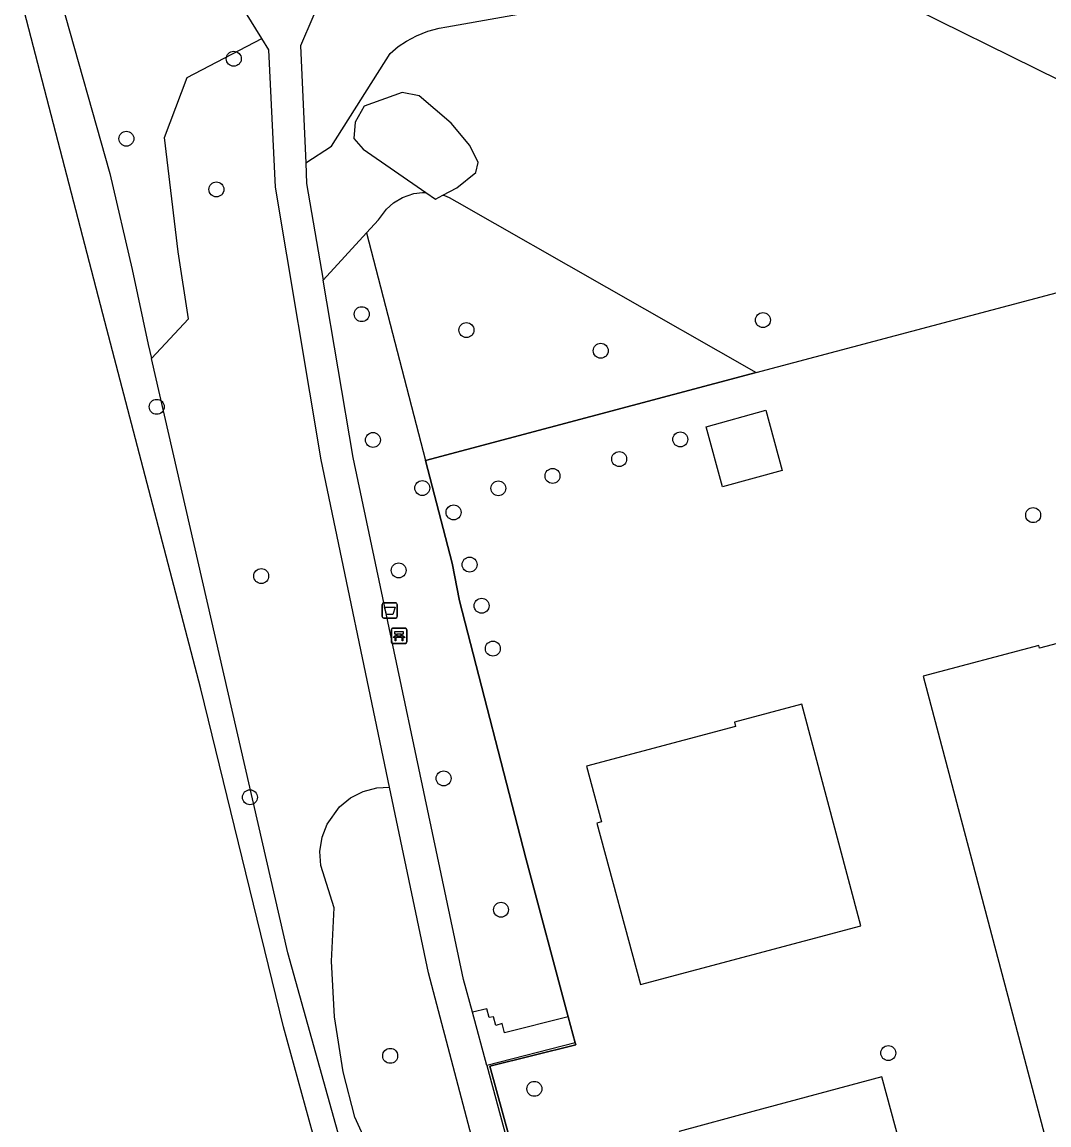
# Model space of a CAD drawing. Extents: x 159053 to 160041, y 380450 to 381422.
# Drawn here: x 159194 to 159261.2, y 380642.3 to 380714.5 of the extents above; entities that cross this region are included whole.
import ezdxf

# ---------------------------------------------------------------- set-up
doc = ezdxf.new("R2010")
doc.units = 0
for name, color, linetype in [('IMGEO_Afvalbak', 7, 'Continuous'), ('IMGEO_Bank', 7, 'Continuous'), ('IMGEO_Boom', 7, 'Continuous'), ('IMGEO_Groenvoorziening', 7, 'Continuous'), ('IMGEO_Hek', 7, 'Continuous'), ('IMGEO_Meer_plas_ven_vijver', 7, 'Continuous'), ('IMGEO_Pand', 7, 'Continuous'), ('IMGEO_Voetpad_halfverhard', 7, 'Continuous'), ('IMGEO_Voetpad_open', 7, 'Continuous'), ('IMGEO_Waterloop', 7, 'Continuous')]:
    doc.layers.add(name, color=color, linetype=linetype)

msp = doc.modelspace()

# ---------------------------------------------------------------- linework, layer by layer
at = {"layer": 'IMGEO_Afvalbak'}
for p, q in [((159217.557, 380675.622), (159217.557, 380676.422)), ((159217.557, 380676.422), (159217.557, 380675.622)), ((159217.657, 380676.522), (159218.447, 380676.522)), ((159218.447, 380676.522), (159217.657, 380676.522)), ((159218.547, 380676.422), (159218.547, 380675.622)), ((159218.547, 380675.622), (159218.547, 380676.422)), ((159218.447, 380675.522), (159217.657, 380675.522)), ((159217.657, 380675.522), (159218.447, 380675.522))]:
    msp.add_line(p, q, dxfattribs=at)
msp.add_lwpolyline([(159217.7, 380676.236), (159218.404, 380676.236), (159218.255, 380675.766), (159217.849, 380675.766), (159217.7, 380676.236)], dxfattribs=at)
for centre, start, end in [((159217.657, 380676.422), 90, 180), ((159217.657, 380676.422), 90, 180), ((159218.447, 380676.422), 0, 90), ((159218.447, 380676.422), 360, 90), ((159217.657, 380675.622), 180, 270), ((159217.657, 380675.622), 180, 270), ((159218.447, 380675.622), 270, 0), ((159218.447, 380675.622), 270, 0)]:
    msp.add_arc(centre, 0.1, start, end, dxfattribs=at)
at = {"layer": 'IMGEO_Bank'}
for p, q in [((159218.16, 380673.933), (159218.16, 380674.774)), ((159218.16, 380674.774), (159218.16, 380673.933)), ((159218.235, 380674.858), (159219.076, 380674.858)), ((159219.076, 380674.858), (159218.235, 380674.858)), ((159218.857, 380674.256), (159218.464, 380674.256)), ((159218.469, 380674.364), (159218.469, 380674.47)), ((159218.513, 380674.47), (159218.513, 380674.364)), ((159218.801, 380674.476), (159218.519, 380674.476)), ((159218.519, 380674.358), (159218.801, 380674.358)), ((159218.807, 380674.364), (159218.807, 380674.47)), ((159218.851, 380674.47), (159218.851, 380674.364)), ((159219.16, 380674.783), (159219.16, 380673.942)), ((159219.16, 380673.942), (159219.16, 380674.783)), ((159219.085, 380673.858), (159218.244, 380673.858)), ((159218.244, 380673.858), (159219.085, 380673.858))]:
    msp.add_line(p, q, dxfattribs=at)
for points in [[(159218.407, 380674.256), (159218.265, 380674.256), (159218.377, 380674.358), (159218.463, 380674.358)], [(159218.463, 380674.476), (159218.377, 380674.476), (159218.377, 380674.637), (159218.94, 380674.637), (159218.94, 380674.476), (159218.857, 380674.476)], [(159218.457, 380674.249), (159218.457, 380674.042), (159218.414, 380674.042), (159218.414, 380674.249)], [(159218.857, 380674.358), (159218.94, 380674.358), (159219.052, 380674.256), (159218.913, 380674.256)], [(159218.907, 380674.249), (159218.907, 380674.042), (159218.863, 380674.042), (159218.863, 380674.249)]]:
    msp.add_lwpolyline(points, dxfattribs=at)
for centre, radius, start, end in [((159218.238, 380674.78), 0.0779, 92.4484, 184.28452), ((159218.238, 380674.78), 0.0779, 92.4484, 184.28452), ((159218.407, 380674.249), 0.00671, 2.89567, 87.10433), ((159218.464, 380674.249), 0.00671, 92.89567, 177.10433), ((159218.462, 380674.469), 0.00671, 2.89567, 87.10433), ((159218.462, 380674.365), 0.00671, 272.89567, 357.10433), ((159218.519, 380674.469), 0.00671, 92.89567, 177.10433), ((159218.519, 380674.365), 0.00671, 182.89567, 267.10433), ((159218.801, 380674.469), 0.00671, 2.89567, 87.10433), ((159218.801, 380674.365), 0.00671, 272.89567, 357.10433), ((159218.858, 380674.469), 0.00671, 92.89567, 177.10433), ((159218.858, 380674.365), 0.00671, 182.89567, 267.10433), ((159218.856, 380674.249), 0.00671, 2.89567, 87.10433), ((159218.913, 380674.249), 0.00671, 92.89567, 177.10433), ((159219.082, 380674.78), 0.0779, 2.4484, 94.28452), ((159219.082, 380674.78), 0.0779, 2.4484, 94.28452), ((159218.238, 380673.936), 0.0779, 182.4484, 274.28452), ((159218.238, 380673.936), 0.0779, 182.4484, 274.28452), ((159219.082, 380673.936), 0.0779, 272.4484, 4.28452), ((159219.082, 380673.936), 0.0779, 272.4484, 4.28452)]:
    msp.add_arc(centre, radius, start, end, dxfattribs=at)
at = {"layer": 'IMGEO_Boom'}
for centre in [(159207.839, 380712.142), (159200.804, 380706.91), (159206.7, 380703.587), (159216.219, 380695.422), (159242.489, 380695.033), (159223.076, 380694.38), (159231.871, 380693.025), (159202.792, 380689.355), (159216.951, 380687.186), (159237.076, 380687.222), (159233.077, 380685.935), (159228.711, 380684.832), (159220.179, 380684.039), (159225.163, 380684.019), (159222.23, 380682.442), (159260.188, 380682.265), (159223.279, 380679.027), (159209.633, 380678.273), (159218.635, 380678.646), (159224.068, 380676.329), (159224.804, 380673.525), (159221.577, 380665.026), (159208.896, 380663.792), (159225.338, 380656.426), (159250.696, 380647.043), (159218.08, 380646.862), (159227.523, 380644.703)]:
    msp.add_circle(centre, 0.489, dxfattribs=at)
at = {"layer": 'IMGEO_Groenvoorziening'}
for points in [[(159212.548, 380705.319), (159214.248, 380706.425), (159218.079, 380712.493), (159218.606, 380712.937), (159219.139, 380713.3), (159219.799, 380713.655), (159220.544, 380713.949), (159221.288, 380714.144), (159221.795, 380714.226), (159246.109, 380718.558), (159266.654, 380708.405), (159277.16, 380725.585)], [(159196.515, 380716.012), (159199.711, 380704.641), (159201.179, 380698.341), (159202.234, 380693.433), (159202.443, 380692.522)], [(159202.443, 380692.522), (159204.882, 380695.123), (159204.192, 380699.494), (159203.29, 380706.996), (159204.79, 380710.907), (159209.683, 380713.467)], [(159216.538, 380700.754), (159217.32, 380701.607), (159217.83, 380702.291), (159218.303, 380702.707), (159218.88, 380703.053), (159219.63, 380703.313), (159220.198, 380703.394), (159220.412, 380703.393)], [(159221.535, 380703.217), (159221.634, 380703.188), (159221.944, 380703.06), (159222.45, 380702.768), (159242.044, 380691.599)], [(159213.687, 380697.644), (159216.538, 380700.754)], [(159216.538, 380700.754), (159220.402, 380685.843)], [(159242.044, 380691.599), (159267.692, 380698.421), (159271.265, 380699.371)], [(159239.187, 380554.035), (159239.051, 380554.755), (159238.543, 380557.311), (159237.803, 380559.132), (159236.748, 380560.122), (159235.356, 380565.884), (159234.793, 380569.972), (159234.691, 380573.026), (159235.001, 380575.056), (159234.515, 380578.158), (159233.05, 380585.973), (159231.018, 380592.824), (159229.876, 380595.092), (159229.12, 380596.792), (159224.287, 380611.233), (159220.434, 380621.156), (159211.373, 380653.608), (159202.443, 380692.522)], [(159242.044, 380691.599), (159220.402, 380685.843)], [(159220.402, 380685.843), (159222.144, 380679.129), (159222.626, 380676.659), (159226.966, 380659.798), (159229.746, 380649.425)], [(159218.537, 380636.743), (159215.77, 380642.855), (159215.004, 380645.814), (159214.432, 380649.421), (159214.24, 380653.068), (159214.404, 380656.558), (159213.532, 380659.323), (159213.481, 380660.252), (159213.625, 380661.17), (159213.956, 380662.038), (159214.771, 380663.164), (159215.492, 380663.749), (159216.319, 380664.173), (159217.216, 380664.415), (159218.037, 380664.459)], [(159230.204, 380647.718), (159230.241, 380647.579), (159224.609, 380646.189), (159228.61, 380631.618), (159229.663, 380626.695), (159238.423, 380579.763), (159243.942, 380554.016), (159245.581, 380548.608), (159255.676, 380551.382), (159266.384, 380511.925), (159278.688, 380504.803), (159336.631, 380520.199)]]:
    msp.add_lwpolyline(points, dxfattribs=at)
at = {"layer": 'IMGEO_Hek'}
for points in [[(159242.044, 380691.599), (159267.692, 380698.421)], [(159220.402, 380685.843), (159242.044, 380691.599)], [(159222.144, 380679.129), (159220.402, 380685.843)], [(159229.746, 380649.425), (159226.966, 380659.798), (159222.626, 380676.659), (159222.144, 380679.129)], [(159230.204, 380647.718), (159229.746, 380649.425)], [(159245.581, 380548.608), (159243.942, 380554.016), (159238.423, 380579.763), (159229.663, 380626.695), (159228.61, 380631.618), (159224.609, 380646.189), (159230.241, 380647.579), (159230.204, 380647.718)]]:
    msp.add_lwpolyline(points, dxfattribs=at)
at = {"layer": 'IMGEO_Meer_plas_ven_vijver'}
for points in [[(159221.535, 380703.217), (159222.444, 380703.699), (159223.681, 380704.689), (159223.845, 380705.349), (159223.306, 380706.473), (159222.073, 380707.926), (159219.971, 380709.719), (159218.866, 380709.94), (159216.387, 380709.038), (159215.787, 380707.987), (159215.705, 380706.915), (159216.302, 380706.235), (159220.412, 380703.393)], [(159220.412, 380703.393), (159221.043, 380702.957), (159221.535, 380703.217)]]:
    msp.add_lwpolyline(points, dxfattribs=at)
at = {"layer": 'IMGEO_Pand'}
for points in [[(159239.847, 380684.118), (159238.763, 380688.056), (159242.672, 380689.131), (159243.755, 380685.194), (159239.847, 380684.118)], [(159284.702, 380680.139), (159277.125, 380678.126), (159277.171, 380677.952), (159274.02, 380677.118), (159274.292, 380676.094), (159273.973, 380676.009), (159275.308, 380670.983), (159265.68, 380668.423), (159264.345, 380673.449), (159264.026, 380673.364), (159263.754, 380674.388), (159260.603, 380673.551), (159260.557, 380673.725), (159252.98, 380671.712), (159263.006, 380633.864)], [(159245.028, 380669.888), (159240.622, 380668.713), (159240.699, 380668.423), (159230.94, 380665.82), (159231.911, 380662.177), (159231.622, 380662.1), (159234.468, 380651.537), (159248.896, 380655.385), (159245.028, 380669.888)], [(159250.283, 380645.493), (159241.825, 380643.214), (159236.997, 380641.912), (159239.885, 380631.198), (159240.323, 380631.316), (159241.415, 380627.268), (159253.541, 380630.537), (159252.45, 380634.585), (159253.171, 380634.779), (159250.283, 380645.493)]]:
    msp.add_lwpolyline(points, dxfattribs=at)
at = {"layer": 'IMGEO_Voetpad_halfverhard'}
for points in [[(159209.683, 380713.467), (159207.927, 380716.313)], [(159213.822, 380716.773), (159212.204, 380712.999), (159212.548, 380705.319)], [(159218.037, 380664.459), (159213.555, 380685.89), (159210.562, 380703.74), (159210.137, 380712.73), (159209.683, 380713.467)], [(159212.548, 380705.319), (159212.608, 380703.97), (159213.687, 380697.644)], [(159223.469, 380649.713), (159222.89, 380651.854), (159215.666, 380686.039), (159213.687, 380697.644)], [(159226.646, 380629.331), (159220.582, 380652.294), (159218.037, 380664.459)], [(159224.407, 380646.237), (159228.362, 380631.597)]]:
    msp.add_lwpolyline(points, dxfattribs=at)
at = {"layer": 'IMGEO_Voetpad_open'}
for points in [[(159229.746, 380649.425), (159225.577, 380648.368), (159225.413, 380648.971), (159224.999, 380648.858), (159224.851, 380649.42), (159224.557, 380649.374), (159224.402, 380649.947), (159223.469, 380649.713)], [(159224.407, 380646.237), (159223.469, 380649.713)], [(159229.746, 380649.425), (159230.204, 380647.718)], [(159230.204, 380647.718), (159224.407, 380646.237)]]:
    msp.add_lwpolyline(points, dxfattribs=at)
at = {"layer": 'IMGEO_Waterloop'}
msp.add_lwpolyline([(159237.696, 380553.447), (159237.545, 380553.985), (159237.466, 380555.37), (159237.388, 380556.38), (159236.854, 380557.592), (159236.222, 380558.689), (159235.156, 380560.469), (159233.616, 380566.385), (159232.819, 380570.097), (159232.456, 380573.354), (159232.003, 380576.57), (159230.992, 380580.745), (159228.83, 380591.441), (159226.762, 380599.188), (159218.476, 380619.395), (159215.263, 380630.84), (159215.288, 380632.071), (159215.166, 380633.919), (159211.09, 380648.754), (159205.688, 380670.891), (159199.266, 380695.452), (159193.972, 380715.781)], dxfattribs=at)

doc.saveas('drawing.dxf')
